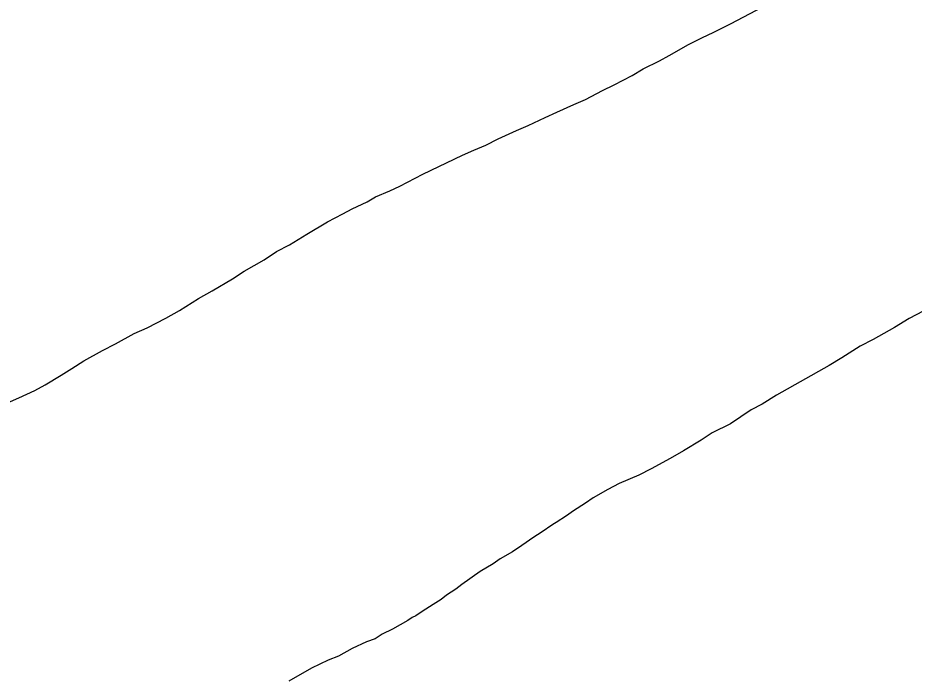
# Model space of a CAD drawing. Extents: x 3567028 to 3605064, y 510945 to 536587.
# Drawn here: x 3572503 to 3573567, y 530454 to 531241 of the extents above; entities that cross this region are included whole.
import ezdxf

# ---------------------------------------------------------------- set-up
doc = ezdxf.new("R2010")
doc.units = 0
doc.layers.add('V-SITE-VEGE', color=7, linetype='Continuous')

msp = doc.modelspace()

# ---------------------------------------------------------------- linework, layer by layer
at = {"layer": 'V-SITE-VEGE'}
for p, q in [((3573349.4, 531234.2), (3573386.4, 531253.5)), ((3573328.2, 531223.4), (3573349.4, 531234.2)), ((3573298.9, 531209.3), (3573315.3, 531217.8)), ((3573315.3, 531217.8), (3573328.2, 531223.4)), ((3573275.9, 531196.2), (3573298.9, 531209.3)), ((3573264.2, 531190), (3573275.9, 531196.2)), ((3573244.8, 531180.4), (3573264.2, 531190)), ((3573231.9, 531172.4), (3573244.8, 531180.4)), ((3573210.7, 531161.6), (3573231.9, 531172.4)), ((3573176.6, 531144.1), (3573196.6, 531154.8)), ((3573196.6, 531154.8), (3573210.7, 531161.6)), ((3573162.6, 531137.9), (3573176.6, 531144.1)), ((3573142.6, 531128.8), (3573162.6, 531137.9)), ((3573108.5, 531113), (3573128.5, 531122.6)), ((3573128.5, 531122.6), (3573142.6, 531128.8)), ((3573094.5, 531107.4), (3573108.5, 531113)), ((3573072.8, 531097.2), (3573094.5, 531107.4)), ((3573044, 531083.7), (3573058.1, 531089.9)), ((3573058.1, 531089.9), (3573072.8, 531097.2)), ((3572983.5, 531055.4), (3573030.5, 531078)), ((3573030.5, 531078), (3573044, 531083.7)), ((3572955.9, 531041.2), (3572983.5, 531055.4)), ((3572927.1, 531028.3), (3572944.2, 531035.6)), ((3572944.2, 531035.6), (3572955.9, 531041.2)), ((3572917.1, 531022.6), (3572927.1, 531028.3)), ((3572888.4, 531008.4), (3572899.5, 531014.1)), ((3572899.5, 531014.1), (3572917.1, 531022.6)), ((3572870.2, 530998.8), (3572888.4, 531008.4)), ((3572845.5, 530984), (3572870.2, 530998.8)), ((3572824.9, 530971.5), (3572845.5, 530984)), ((3572809.6, 530963.5), (3572824.9, 530971.5)), ((3572794.9, 530953.8), (3572809.6, 530963.5)), ((3572771.3, 530940.2), (3572794.9, 530953.8)), ((3572757.2, 530931.1), (3572771.3, 530940.2)), ((3572733.1, 530916.9), (3572757.2, 530931.1)), ((3572694.3, 530893.5), (3572717.2, 530907.8)), ((3572717.2, 530907.8), (3572733.1, 530916.9)), ((3572678.4, 530884.4), (3572694.3, 530893.5)), ((3573577.4, 530892.6), (3573560.9, 530884.1)), ((3572656.1, 530873.1), (3572678.4, 530884.4)), ((3573560.9, 530884.1), (3573543.3, 530873.2)), ((3572618.5, 530853.9), (3572640.8, 530866.4)), ((3572640.8, 530866.4), (3572656.1, 530873.1)), ((3573543.3, 530873.2), (3573518, 530859)), ((3572603.2, 530845.9), (3572618.5, 530853.9)), ((3573518, 530859), (3573502.7, 530851.1)), ((3572580.9, 530834), (3572603.2, 530845.9)), ((3573502.7, 530851.1), (3573481, 530837.4)), ((3572566.8, 530824.9), (3572580.9, 530834)), ((3573481, 530837.4), (3573465.7, 530828.3)), ((3572553.8, 530816.9), (3572566.8, 530824.9)), ((3573465.7, 530828.3), (3573403.4, 530793.1)), ((3572535, 530805.5), (3572553.8, 530816.9)), ((3572522.6, 530798.7), (3572535, 530805.5)), ((3572486.8, 530782.4), (3572503.9, 530789.7)), ((3572503.9, 530789.7), (3572522.6, 530798.7)), ((3573403.4, 530793.1), (3573386.3, 530782.3)), ((3573386.3, 530782.3), (3573373.4, 530775.5)), ((3573373.4, 530775.5), (3573361, 530767.5)), ((3573348.6, 530759), (3573326.9, 530748.2)), ((3573361, 530767.5), (3573348.6, 530759)), ((3573326.9, 530748.2), (3573313.9, 530739.6)), ((3573313.9, 530739.6), (3573292.8, 530727.1)), ((3573292.8, 530727.1), (3573276.9, 530718)), ((3573276.9, 530718), (3573254.6, 530705.5)), ((3573254.6, 530705.5), (3573239.9, 530698.2)), ((3573239.9, 530698.2), (3573216.4, 530688)), ((3573216.4, 530688), (3573202.9, 530681.2)), ((3573202.9, 530681.2), (3573185.8, 530671)), ((3573176.4, 530664.7), (3573162.3, 530655.6)), ((3573185.8, 530671), (3573176.4, 530664.7)), ((3573162.3, 530655.6), (3573154, 530649.9)), ((3573141.7, 530641.9), (3573137.6, 530639.7)), ((3573154, 530649.9), (3573141.7, 530641.9)), ((3573124, 530629.9), (3573115.2, 530624.3)), ((3573137.6, 530639.7), (3573124, 530629.9)), ((3573115.2, 530624.3), (3573101, 530614.5)), ((3573101, 530614.5), (3573089.9, 530607.1)), ((3573075.2, 530598.6), (3573066.9, 530592.9)), ((3573089.9, 530607.1), (3573075.2, 530598.6)), ((3573066.9, 530592.9), (3573051.6, 530583.8)), ((3573051.6, 530583.8), (3573029.8, 530568.4)), ((3573029.8, 530568.4), (3573022.7, 530562.7)), ((3573011.6, 530555.8), (3573005.1, 530550.7)), ((3573022.7, 530562.7), (3573011.6, 530555.8)), ((3573005.1, 530550.7), (3572995.6, 530544.4)), ((3572982.7, 530536.4), (3572975, 530531.3)), ((3572995.6, 530544.4), (3572982.7, 530536.4)), ((3572965.6, 530525.6), (3572947.4, 530515.4)), ((3572970.9, 530529), (3572965.6, 530525.6)), ((3572975, 530531.3), (3572970.9, 530529)), ((3572947.4, 530515.4), (3572935.1, 530509.2)), ((3572926.8, 530504), (3572916.3, 530500.1)), ((3572935.1, 530509.2), (3572926.8, 530504)), ((3572899.3, 530492.2), (3572883.4, 530483.1)), ((3572916.3, 530500.1), (3572899.3, 530492.2)), ((3572883.4, 530483.1), (3572871.1, 530478.6)), ((3572871.1, 530478.6), (3572851.1, 530469)), ((3572851.1, 530469), (3572824.1, 530453.7))]:
    msp.add_line(p, q, dxfattribs=at)

doc.saveas('drawing.dxf')
